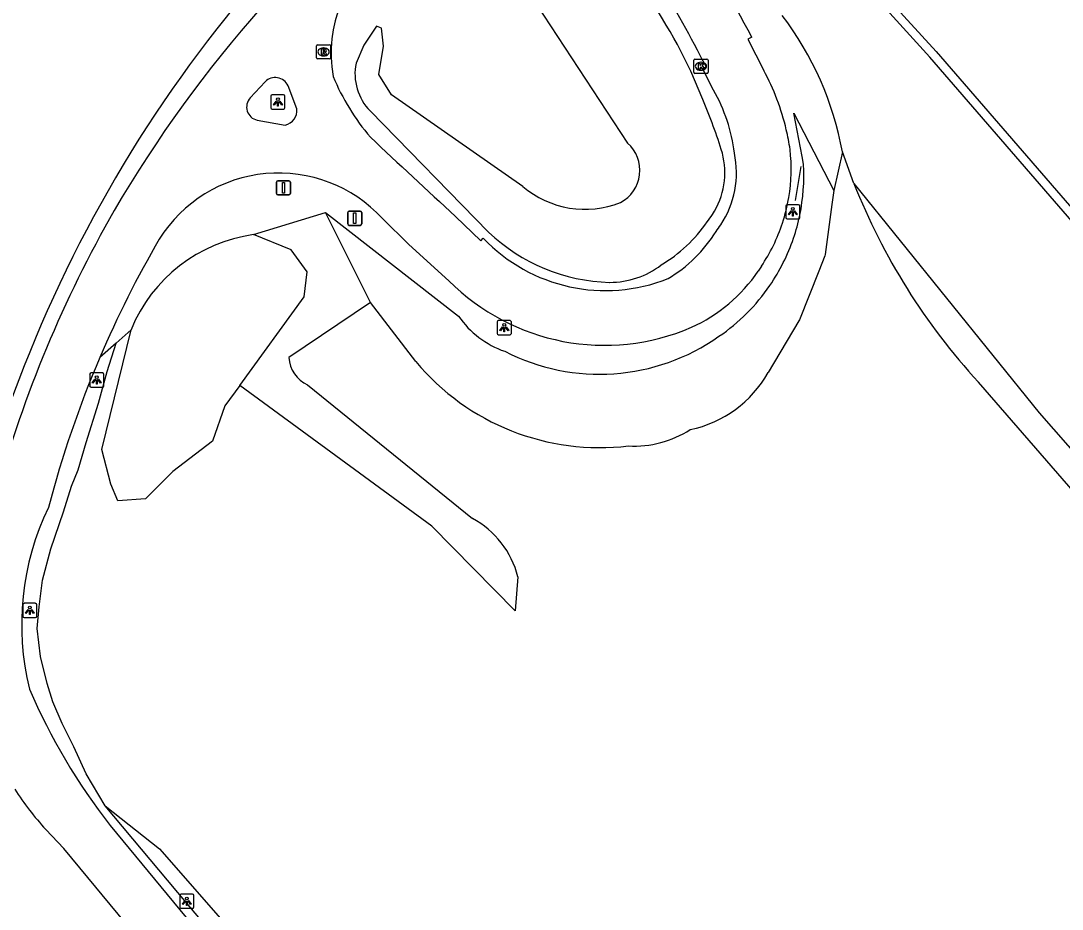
# Model space of a CAD drawing. Extents: x 155018 to 156648, y 383980 to 385733.
# Drawn here: x 156020.2 to 156093.8, y 385250.7 to 385313.6 of the extents above; entities that cross this region are included whole.
import ezdxf

# ---------------------------------------------------------------- set-up
doc = ezdxf.new("R2010")
doc.units = 0
for name, color, linetype in [('IMGEO_Berm_groen', 7, 'Continuous'), ('IMGEO_Fietspad_gesloten', 7, 'Continuous'), ('IMGEO_Gemengd_bos', 7, 'Continuous'), ('IMGEO_Groenvoorziening', 7, 'Continuous'), ('IMGEO_Hek', 7, 'Continuous'), ('IMGEO_Kademuur', 7, 'Continuous'), ('IMGEO_Kolk', 7, 'Continuous'), ('IMGEO_Lichtpunt', 7, 'Continuous'), ('IMGEO_Meer_plas_ven_vijver', 7, 'Continuous'), ('IMGEO_Rijbaan_regionaal_gesloten', 7, 'Continuous'), ('IMGEO_Rioolput', 7, 'Continuous'), ('IMGEO_Verkeersbordpaal', 7, 'Continuous')]:
    doc.layers.add(name, color=color, linetype=linetype)

msp = doc.modelspace()

# ---------------------------------------------------------------- linework, layer by layer
at = {"layer": 'IMGEO_Berm_groen'}
for points in [[(156075.52, 385303.412), (156075.417, 385303.956), (156074.837, 385307.029), (156077.653, 385301.56)], [(156078.27, 385304.283), (156077.653, 385301.56)], [(156036.653, 385298.442), (156041.731, 385300.008)], [(156041.731, 385300.008), (156051.142, 385292.668)], [(156027.989, 385291.72), (156026.93, 385290.776)], [(156026.166, 385258.048), (156024.83, 385260.31), (156023.958, 385262.219), (156023.133, 385263.868), (156022.474, 385265.4), (156022.05, 385266.696), (156021.602, 385268.605), (156021.366, 385270.584), (156021.508, 385272.116), (156021.734, 385274.014), (156022.323, 385276.222), (156023.207, 385278.836), (156023.786, 385280.65), (156024.256, 385281.8), (156024.827, 385283.732), (156025.692, 385286.53), (156026.299, 385288.756), (156026.93, 385290.776)], [(156026.93, 385290.776), (156025.79, 385289.759)], [(156102.546, 385188.598), (156077.76, 385201.237), (156073.183, 385203.997), (156068.77, 385207.699), (156064.755, 385211.524), (156060.823, 385216.091), (156052.553, 385226.326), (156042.069, 385239.075), (156026.166, 385258.048)]]:
    msp.add_lwpolyline(points, dxfattribs=at)
for centre, radius, start, end in [((156056.074, 385300.25), 22.56, 10.29826, 37.36444), ((156061.76, 385302.61), 13.783, 348.34188, 3.33479), ((156061.907, 385302.573), 13.632, 341.23186, 348.37041), ((156061.86, 385302.578), 13.678, 325.57962, 341.27656), ((156061.788, 385302.612), 13.757, 304.32021, 325.63201), ((156056.599, 385296.47), 6.651, 214.8648, 250.71812), ((156061.101, 385303.206), 14.636, 242.76549, 305.22877)]:
    msp.add_arc(centre, radius, start, end, dxfattribs=at)
at = {"layer": 'IMGEO_Fietspad_gesloten'}
for points in [[(156071.861, 385312.399), (156071.583, 385312.261), (156072.712, 385310.054)], [(156069.163, 385308.654), (156068.378, 385310.186), (156068.65, 385310.315), (156068.416, 385310.728)], [(156037.462, 385309.255), (156036.41, 385308.111)], [(156039.714, 385307.329), (156039.092, 385308.968)], [(156036.901, 385306.531), (156038.889, 385306.187)], [(156050.454, 385295.185), (156047.62, 385297.743), (156045.755, 385299.585)], [(156050.922, 385299.731), (156052.722, 385298.006), (156052.884, 385298.195)], [(156072.54, 385296.206), (156072.318, 385295.865)], [(156064.494, 385205.821), (156062.35, 385208.067), (156059.041, 385211.757), (156023.23, 385255.044), (156021.958, 385256.389)], [(156026.511, 385256.663), (156061.779, 385213.971), (156064.786, 385210.637)]]:
    msp.add_lwpolyline(points, dxfattribs=at)
for centre, radius, start, end in [((156105.644, 385253.971), 91.372, 127.32626, 149.63972), ((155989.469, 385270.048), 88.811, 27.26145, 36.15578), ((155968.372, 385258.194), 116.826, 27.64463, 32.06441), ((156050.974, 385311.267), 8.85, 122.44182, 190.69127), ((156057.601, 385301.923), 17.16, 13.25109, 28.28519), ((156038.173, 385308.523), 1.02, 25.82764, 134.20052), ((156056.87, 385315.613), 15.774, 202.30996, 220.67541), ((156058.81, 385302.756), 11.915, 6.97596, 29.66981), ((156037.121, 385307.466), 0.96, 137.79231, 256.73395), ((156038.645, 385307.232), 1.073, 283.12933, 5.18072), ((156057.363, 385301.886), 17.4, 8.53981, 13.18831), ((156458.833, 385743.823), 603, 226.650709, 227.431663), ((156064.085, 385302.822), 6.696, 326.5678, 11.90099), ((156062.323, 385303.1), 12.324, 350.54464, 6.38457), ((156038.428, 385292.835), 9.963, 42.65224, 147.91351), ((156062.233, 385303.118), 12.415, 341.8725, 350.52958), ((156103.057, 385256.62), 87.807, 150.27809, 164.44351), ((156064.409, 385302.582), 6.293, 321.59734, 326.76374), ((156062.276, 385303.118), 12.374, 326.04204, 341.80919), ((156095.824, 385259.87), 76.145, 149.83949, 156.88808), ((156061.525, 385306.396), 11.913, 223.50311, 291.7758), ((156060.789, 385303.973), 10.061, 300.82029, 328.21021), ((156062.904, 385302.241), 11.37, 294.40485, 325.89118), ((156061.452, 385306.139), 15.522, 224.8849, 293.34207), ((156095.33, 385260.02), 75.632, 156.84609, 165.34662), ((156039.328, 385270.854), 19.071, 154.20474, 193.78514), ((156061.855, 385284.071), 44.726, 203.3973, 217.79196), ((156037.692, 385270.779), 21.322, 212.81825, 222.44584)]:
    msp.add_arc(centre, radius, start, end, dxfattribs=at)
at = {"layer": 'IMGEO_Gemengd_bos'}
for points in [[(156079.082, 385302.062), (156078.27, 385304.283)], [(156079.082, 385302.062), (156092.187, 385285.842), (156104.335, 385271.99)], [(156077.653, 385301.56), (156077.521, 385300.571), (156077.047, 385297.041), (156077.034, 385296.943), (156076.603, 385295.856), (156075.243, 385292.428), (156075.188, 385292.336), (156073.015, 385288.686)], [(156044.923, 385293.643), (156039.152, 385289.745)], [(156048.115, 385289.463), (156044.923, 385293.643)], [(156055.329, 385274.246), (156055.13, 385271.854), (156049.24, 385277.817), (156035.673, 385287.784)], [(156040.469, 385287.825), (156052.124, 385278.377)], [(156095.061, 385279.764), (156087.879, 385288.009)], [(156026.166, 385258.048), (156030.003, 385255.014), (156036.796, 385247.271), (156051.061, 385229.962), (156063.426, 385215.728)]]:
    msp.add_lwpolyline(points, dxfattribs=at)
for centre, radius, start, end in [((156121.459, 385318.81), 45.567, 201.56418, 222.52791), ((156041.373, 385289.857), 2.224, 182.87652, 246.01886), ((156061.123, 385300.327), 16.948, 219.86962, 276.86701), ((156065.853, 385292.696), 8.208, 281.68034, 330.75504), ((156063.556, 385290.782), 7.292, 266.80187, 302.88283), ((156049.023, 385272.663), 6.501, 14.09533, 61.51624)]:
    msp.add_arc(centre, radius, start, end, dxfattribs=at)
at = {"layer": 'IMGEO_Groenvoorziening'}
for points in [[(156054.659, 385317.748), (156063.085, 385304.905)], [(156055.676, 385301.852), (156046.403, 385308.317), (156045.512, 385309.765), (156045.825, 385311.77), (156045.694, 385313.042), (156045.336, 385313.173), (156044.44, 385311.826), (156043.891, 385310.567)], [(156068.402, 385307.992), (156067.56, 385309.987)], [(156044.89, 385307.183), (156053.265, 385298.61)], [(156044.923, 385293.643), (156041.731, 385300.008)]]:
    msp.add_lwpolyline(points, dxfattribs=at)
for centre, radius, start, end in [((156031.057, 385292.659), 40.407, 25.39325, 37.39709), ((156047.603, 385309.823), 3.786, 168.67127, 224.22327), ((156033.669, 385293.156), 37.769, 17.01378, 23.12978), ((156061.38, 385302.981), 2.571, 297.9194, 48.4629), ((156064.506, 385302.827), 5.456, 327.05558, 14.64873), ((156060.08, 385307.024), 6.793, 229.58379, 291.62609), ((156064.346, 385302.953), 5.659, 320.44047, 326.86736), ((156060.02, 385305.335), 10.552, 301.06881, 325.43774), ((156062.158, 385307.973), 12.913, 226.47355, 268.49424), ((156061.835, 385301.024), 5.96, 269.84691, 307.52198)]:
    msp.add_arc(centre, radius, start, end, dxfattribs=at)
at = {"layer": 'IMGEO_Hek'}
msp.add_lwpolyline([(156075.332, 385303.253), (156074.926, 385300.853)], dxfattribs=at)
at = {"layer": 'IMGEO_Kademuur'}
for points in [[(156066.811, 385332.185), (156071.902, 385325.71), (156072.021, 385325.18), (156072.711, 385324.718), (156084.896, 385311.383), (156098.415, 385295.762), (156112.479, 385279.577), (156127.534, 385262.298), (156132.213, 385256.946), (156131.761, 385256.551), (156130.763, 385257.693)], [(156128.685, 385260.07), (156127.082, 385261.904), (156112.026, 385279.183), (156097.961, 385295.369), (156084.447, 385310.985), (156071.441, 385325.325), (156066.924, 385331.218)]]:
    msp.add_lwpolyline(points, dxfattribs=at)
at = {"layer": 'IMGEO_Kolk'}
for p, q in [((156067.77, 385309.917), (156067.77, 385310.769)), ((156067.845, 385310.843), (156068.697, 385310.843)), ((156068.258, 385310.623), (156068.283, 385310.623)), ((156068.771, 385310.769), (156068.771, 385309.917)), ((156068.697, 385309.843), (156067.845, 385309.843)), ((156068.281, 385310.063), (156068.256, 385310.063))]:
    msp.add_line(p, q, dxfattribs=at)
for points in [[(156067.77, 385309.917), (156067.77, 385310.769)], [(156067.845, 385310.843), (156068.697, 385310.843)], [(156068.091, 385310.543), (156068.214, 385310.543), (156068.214, 385310.392), (156068.344, 385310.543), (156068.508, 385310.543), (156068.362, 385310.392), (156068.515, 385310.143), (156068.363, 385310.143), (156068.278, 385310.307), (156068.214, 385310.24), (156068.214, 385310.143), (156068.091, 385310.143), (156068.091, 385310.543)], [(156068.771, 385310.769), (156068.771, 385309.917)], [(156068.697, 385309.843), (156067.845, 385309.843)]]:
    msp.add_lwpolyline(points, dxfattribs=at)
for centre, start, end in [((156067.847, 385310.767), 91.55205, 178.44795), ((156067.847, 385310.767), 91.55205, 178.44795), ((156068.695, 385310.767), 1.55205, 88.44795), ((156068.695, 385310.767), 1.55205, 88.44795), ((156067.847, 385309.919), 181.55205, 268.44795), ((156067.847, 385309.919), 181.55205, 268.44795), ((156068.695, 385309.919), 271.55205, 358.44795), ((156068.695, 385309.919), 271.55205, 358.44795)]:
    msp.add_arc(centre, 0.0765, start, end, dxfattribs=at)
for centre, major_axis, ratio, start_param, end_param in [((156068.257, 385310.343), (-0.387, 0.002), 0.722429, 4.712389, 7.853982), ((156068.282, 385310.343), (-0.39, 0.002), 0.717154, 1.570796, 4.712389)]:
    msp.add_ellipse(centre, major_axis=major_axis, ratio=ratio, start_param=start_param, end_param=end_param, dxfattribs=at)
at = {"layer": 'IMGEO_Lichtpunt'}
for p, q in [((156038.777, 385308.317), (156037.969, 385308.317)), ((156038.777, 385308.317), (156037.969, 385308.317)), ((156037.875, 385308.222), (156037.875, 385307.415)), ((156037.875, 385308.222), (156037.875, 385307.415)), ((156038.871, 385307.415), (156038.871, 385308.222)), ((156038.871, 385307.415), (156038.871, 385308.222)), ((156037.969, 385307.321), (156038.777, 385307.321)), ((156037.969, 385307.321), (156038.777, 385307.321)), ((156074.265, 385300.459), (156074.265, 385299.652)), ((156074.265, 385300.459), (156074.265, 385299.652)), ((156075.167, 385300.554), (156074.359, 385300.554)), ((156075.167, 385300.554), (156074.359, 385300.554)), ((156075.261, 385299.652), (156075.261, 385300.459)), ((156075.261, 385299.652), (156075.261, 385300.459)), ((156074.359, 385299.558), (156075.167, 385299.558)), ((156074.359, 385299.558), (156075.167, 385299.558)), ((156053.873, 385292.267), (156053.873, 385291.46)), ((156053.873, 385292.267), (156053.873, 385291.46)), ((156054.775, 385292.362), (156053.967, 385292.362)), ((156054.775, 385292.362), (156053.967, 385292.362)), ((156054.869, 385291.46), (156054.869, 385292.267)), ((156054.869, 385291.46), (156054.869, 385292.267)), ((156053.967, 385291.366), (156054.775, 385291.366)), ((156053.967, 385291.366), (156054.775, 385291.366)), ((156025.066, 385288.563), (156025.066, 385287.756)), ((156025.066, 385288.563), (156025.066, 385287.756)), ((156025.968, 385288.658), (156025.16, 385288.658)), ((156025.968, 385288.658), (156025.16, 385288.658)), ((156026.062, 385287.756), (156026.062, 385288.563)), ((156026.062, 385287.756), (156026.062, 385288.563)), ((156025.16, 385287.662), (156025.968, 385287.662)), ((156025.16, 385287.662), (156025.968, 385287.662)), ((156020.334, 385272.278), (156020.334, 385271.471)), ((156020.334, 385272.278), (156020.334, 385271.471)), ((156021.236, 385272.373), (156020.428, 385272.373)), ((156021.236, 385272.373), (156020.428, 385272.373)), ((156021.33, 385271.471), (156021.33, 385272.278)), ((156021.33, 385271.471), (156021.33, 385272.278)), ((156020.428, 385271.377), (156021.236, 385271.377)), ((156020.428, 385271.377), (156021.236, 385271.377)), ((156031.432, 385251.71), (156031.432, 385250.903)), ((156031.432, 385251.71), (156031.432, 385250.903)), ((156032.334, 385251.805), (156031.526, 385251.805)), ((156032.334, 385251.805), (156031.526, 385251.805)), ((156032.428, 385250.903), (156032.428, 385251.71)), ((156032.428, 385250.903), (156032.428, 385251.71)), ((156031.526, 385250.809), (156032.334, 385250.809)), ((156031.526, 385250.809), (156032.334, 385250.809))]:
    msp.add_line(p, q, dxfattribs=at)
for points in [[(156038.249, 385307.886), (156038.288, 385307.858), (156038.1, 385307.596), (156038.062, 385307.623), (156038.249, 385307.886)], [(156038.351, 385307.838), (156038.398, 385307.838), (156038.398, 385307.516), (156038.351, 385307.516), (156038.351, 385307.838)], [(156038.461, 385307.858), (156038.499, 385307.885), (156038.686, 385307.623), (156038.647, 385307.595), (156038.461, 385307.858)], [(156074.639, 385300.123), (156074.678, 385300.095), (156074.49, 385299.833), (156074.452, 385299.86), (156074.639, 385300.123)], [(156074.741, 385300.075), (156074.788, 385300.075), (156074.788, 385299.753), (156074.741, 385299.753), (156074.741, 385300.075)], [(156074.851, 385300.095), (156074.889, 385300.122), (156075.076, 385299.86), (156075.037, 385299.832), (156074.851, 385300.095)], [(156054.247, 385291.931), (156054.286, 385291.903), (156054.098, 385291.641), (156054.06, 385291.668), (156054.247, 385291.931)], [(156054.349, 385291.883), (156054.396, 385291.883), (156054.396, 385291.561), (156054.349, 385291.561), (156054.349, 385291.883)], [(156054.459, 385291.903), (156054.497, 385291.93), (156054.684, 385291.668), (156054.645, 385291.64), (156054.459, 385291.903)], [(156025.44, 385288.227), (156025.479, 385288.199), (156025.291, 385287.937), (156025.253, 385287.964), (156025.44, 385288.227)], [(156025.542, 385288.179), (156025.589, 385288.179), (156025.589, 385287.857), (156025.542, 385287.857), (156025.542, 385288.179)], [(156025.652, 385288.199), (156025.69, 385288.226), (156025.877, 385287.964), (156025.838, 385287.936), (156025.652, 385288.199)], [(156020.708, 385271.942), (156020.747, 385271.914), (156020.559, 385271.652), (156020.521, 385271.679), (156020.708, 385271.942)], [(156020.81, 385271.894), (156020.857, 385271.894), (156020.857, 385271.572), (156020.81, 385271.572), (156020.81, 385271.894)], [(156020.92, 385271.914), (156020.958, 385271.941), (156021.145, 385271.679), (156021.106, 385271.651), (156020.92, 385271.914)], [(156031.806, 385251.374), (156031.845, 385251.346), (156031.657, 385251.084), (156031.619, 385251.111), (156031.806, 385251.374)], [(156031.908, 385251.326), (156031.955, 385251.326), (156031.955, 385251.004), (156031.908, 385251.004), (156031.908, 385251.326)], [(156032.018, 385251.346), (156032.056, 385251.373), (156032.243, 385251.111), (156032.204, 385251.083), (156032.018, 385251.346)]]:
    msp.add_lwpolyline(points, dxfattribs=at)
for centre in [(156038.374, 385308.02), (156074.764, 385300.257), (156054.372, 385292.065), (156025.565, 385288.361), (156020.833, 385272.076), (156031.931, 385251.508)]:
    msp.add_circle(centre, 0.0994, dxfattribs=at)
for centre, start, end in [((156037.969, 385308.222), 90, 180), ((156037.969, 385308.222), 90, 180), ((156038.777, 385308.222), 0, 90), ((156038.777, 385308.222), 0, 90), ((156037.969, 385307.415), 180, 270), ((156037.969, 385307.415), 180, 270), ((156038.777, 385307.415), 270, 0), ((156038.777, 385307.415), 270, 360), ((156074.359, 385300.459), 90, 180), ((156074.359, 385300.459), 90, 180), ((156075.167, 385300.459), 0, 90), ((156075.167, 385300.459), 0, 90), ((156074.359, 385299.652), 180, 270), ((156074.359, 385299.652), 180, 270), ((156075.167, 385299.652), 270, 0), ((156075.167, 385299.652), 270, 360), ((156053.967, 385292.267), 90, 180), ((156053.967, 385292.267), 90, 180), ((156054.775, 385292.267), 0, 90), ((156054.775, 385292.267), 0, 90), ((156053.967, 385291.46), 180, 270), ((156053.967, 385291.46), 180, 270), ((156054.775, 385291.46), 270, 0), ((156054.775, 385291.46), 270, 360), ((156025.16, 385288.563), 90, 180), ((156025.16, 385288.563), 90, 180), ((156025.968, 385288.563), 0, 90), ((156025.968, 385288.563), 0, 90), ((156025.16, 385287.756), 180, 270), ((156025.16, 385287.756), 180, 270), ((156025.968, 385287.756), 270, 0), ((156025.968, 385287.756), 270, 360), ((156020.428, 385272.278), 90, 180), ((156020.428, 385272.278), 90, 180), ((156021.236, 385272.278), 0, 90), ((156021.236, 385272.278), 0, 90), ((156020.428, 385271.471), 180, 270), ((156020.428, 385271.471), 180, 270), ((156021.236, 385271.471), 270, 0), ((156021.236, 385271.471), 270, 360), ((156031.526, 385251.71), 90, 180), ((156031.526, 385251.71), 90, 180), ((156032.334, 385251.71), 0, 90), ((156032.334, 385251.71), 0, 90), ((156031.526, 385250.903), 180, 270), ((156031.526, 385250.903), 180, 270), ((156032.334, 385250.903), 270, 0), ((156032.334, 385250.903), 270, 360)]:
    msp.add_arc(centre, 0.0946, start, end, dxfattribs=at)
at = {"layer": 'IMGEO_Meer_plas_ven_vijver'}
for points in [[(156035.673, 385287.784), (156040.22, 385294.046), (156040.436, 385295.806), (156039.303, 385297.366), (156036.653, 385298.442)], [(156035.673, 385287.784), (156034.619, 385286.332), (156033.749, 385283.844), (156030.948, 385281.696), (156029.007, 385279.762), (156027.06, 385279.626), (156026.569, 385280.809), (156025.926, 385283.24), (156027.989, 385291.72)]]:
    msp.add_lwpolyline(points, dxfattribs=at)
msp.add_arc((156038.16, 385287.556), 10.99, 97.87952, 157.73297, dxfattribs=at)
at = {"layer": 'IMGEO_Rijbaan_regionaal_gesloten'}
msp.add_arc((156108.729, 385254.514), 94.848, 135.47925, 176.56239, dxfattribs=at)
at = {"layer": 'IMGEO_Rioolput'}
for p, q in [((156041.098, 385310.934), (156041.098, 385311.786)), ((156041.173, 385311.86), (156042.025, 385311.86)), ((156041.586, 385311.64), (156041.611, 385311.64)), ((156042.099, 385311.786), (156042.099, 385310.934)), ((156042.025, 385310.86), (156041.173, 385310.86)), ((156041.609, 385311.08), (156041.584, 385311.08))]:
    msp.add_line(p, q, dxfattribs=at)
for points in [[(156041.098, 385310.934), (156041.098, 385311.786)], [(156041.173, 385311.86), (156042.025, 385311.86)], [(156041.687, 385311.558), (156041.435, 385311.56), (156041.435, 385311.16)], [(156041.435, 385311.16), (156041.559, 385311.16), (156041.559, 385311.322), (156041.57, 385311.322)], [(156041.613, 385311.479), (156041.559, 385311.479), (156041.559, 385311.398)], [(156041.559, 385311.398), (156041.611, 385311.398)], [(156041.617, 385311.293), (156041.688, 385311.16), (156041.828, 385311.16), (156041.763, 385311.286)], [(156042.099, 385311.786), (156042.099, 385310.934)], [(156042.025, 385310.86), (156041.173, 385310.86)]]:
    msp.add_lwpolyline(points, dxfattribs=at)
for centre, radius, start, end in [((156041.175, 385311.784), 0.0765, 91.55205, 178.44795), ((156041.175, 385311.784), 0.0765, 91.55205, 178.44795), ((156041.569, 385311.269), 0.0533, 26.02933, 88.69889), ((156041.595, 385311.587), 0.19, 274.7715, 282.96867), ((156041.619, 385311.383), 0.0964, 77.00612, 93.18647), ((156041.633, 385311.44), 0.0378, 276.66336, 79.67722), ((156041.686, 385311.448), 0.109, 350.36119, 89.41601), ((156041.684, 385311.448), 0.112, 277.58423, 350.98172), ((156041.668, 385311.233), 0.108, 29.51342, 73.79051), ((156042.023, 385311.784), 0.0765, 1.55205, 88.44795), ((156042.023, 385311.784), 0.0765, 1.55205, 88.44795), ((156041.175, 385310.936), 0.0765, 181.55205, 268.44795), ((156041.175, 385310.936), 0.0765, 181.55205, 268.44795), ((156042.023, 385310.936), 0.0765, 271.55205, 358.44795), ((156042.023, 385310.936), 0.0765, 271.55205, 358.44795)]:
    msp.add_arc(centre, radius, start, end, dxfattribs=at)
for centre, major_axis, ratio, start_param, end_param in [((156041.585, 385311.36), (-0.387, 0.002), 0.722429, 4.712389, 7.853982), ((156041.61, 385311.36), (-0.39, 0.002), 0.717154, 1.570796, 4.712389)]:
    msp.add_ellipse(centre, major_axis=major_axis, ratio=ratio, start_param=start_param, end_param=end_param, dxfattribs=at)
at = {"layer": 'IMGEO_Verkeersbordpaal'}
for p, q in [((156038.264, 385301.351), (156038.264, 385302.151)), ((156038.264, 385302.151), (156038.264, 385301.351)), ((156038.364, 385302.251), (156039.154, 385302.251)), ((156039.154, 385302.251), (156038.364, 385302.251)), ((156039.254, 385302.151), (156039.254, 385301.351)), ((156039.254, 385301.351), (156039.254, 385302.151)), ((156039.154, 385301.251), (156038.364, 385301.251)), ((156038.364, 385301.251), (156039.154, 385301.251)), ((156043.301, 385299.197), (156043.301, 385299.997)), ((156043.301, 385299.997), (156043.301, 385299.197)), ((156043.401, 385300.097), (156044.191, 385300.097)), ((156044.191, 385300.097), (156043.401, 385300.097)), ((156044.291, 385299.997), (156044.291, 385299.197)), ((156044.291, 385299.197), (156044.291, 385299.997)), ((156044.191, 385299.097), (156043.401, 385299.097)), ((156043.401, 385299.097), (156044.191, 385299.097))]:
    msp.add_line(p, q, dxfattribs=at)
for points in [[(156038.684, 385302.126), (156038.834, 385302.126), (156038.834, 385301.376), (156038.684, 385301.376), (156038.684, 385302.126)], [(156043.721, 385299.972), (156043.871, 385299.972), (156043.871, 385299.222), (156043.721, 385299.222), (156043.721, 385299.972)]]:
    msp.add_lwpolyline(points, dxfattribs=at)
for centre, start, end in [((156038.364, 385302.151), 90, 180), ((156038.364, 385302.151), 90, 180), ((156039.154, 385302.151), 0, 90), ((156039.154, 385302.151), 360, 90), ((156038.364, 385301.351), 180, 270), ((156038.364, 385301.351), 180, 270), ((156039.154, 385301.351), 270, 0), ((156039.154, 385301.351), 270, 0), ((156043.401, 385299.997), 90, 180), ((156043.401, 385299.997), 90, 180), ((156044.191, 385299.997), 0, 90), ((156044.191, 385299.997), 360, 90), ((156043.401, 385299.197), 180, 270), ((156043.401, 385299.197), 180, 270), ((156044.191, 385299.197), 270, 0), ((156044.191, 385299.197), 270, 0)]:
    msp.add_arc(centre, 0.1, start, end, dxfattribs=at)

doc.saveas('drawing.dxf')
